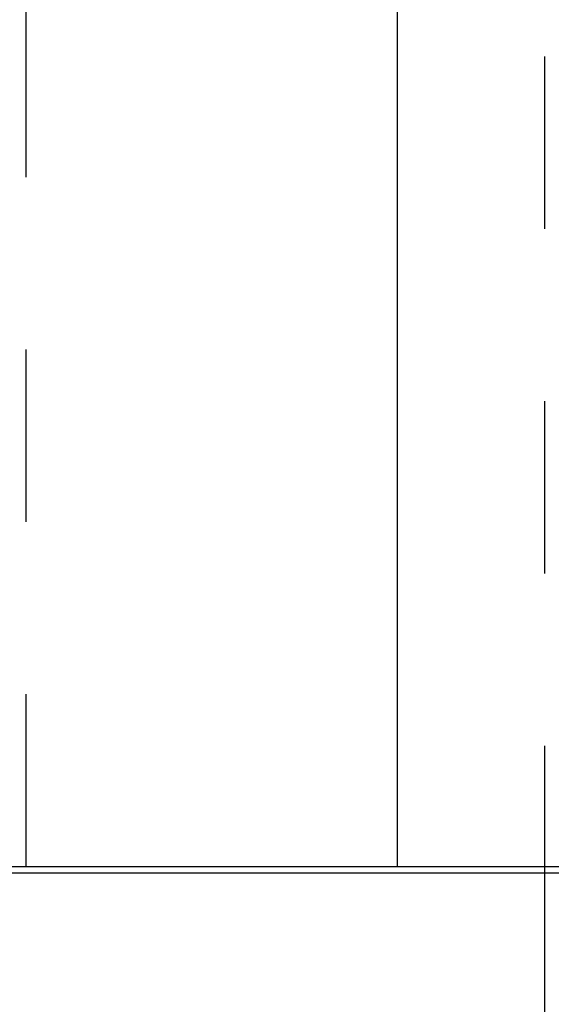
# Model space of a CAD drawing. Header units: inches. Extents: x 1907 to 2452, y -210 to -54.
# Tile 715 of 1056: x 2144.286 to 2144.595, y -177.162 to -176.59. Entities that reach past the tile are written whole.
import ezdxf

# ---------------------------------------------------------------- set-up
doc = ezdxf.new("R2010")
doc.units = ezdxf.units.IN
doc.header["$LTSCALE"] = 0.5
doc.header["$MEASUREMENT"] = 0
doc.linetypes.add('HIDDEN', pattern=[0.225, 0.15, -0.075])
doc.layers.add('SID-M-H', color=4, linetype='HIDDEN')
doc.layers.add('SID-M-S', color=105, linetype='Continuous')

msp = doc.modelspace()

# ---------------------------------------------------------------- linework, layer by layer
at = {"layer": 'SID-M-H'}
for p, q in [((2144.2901, -177.08183), (2144.2901, -176.21183)), ((2144.59125, -176.21183), (2144.59125, -177.08183)), ((2144.44584, -177.47183), (2144.44584, -177.08183)), ((2144.59125, -177.08183), (2144.59125, -177.49183))]:
    msp.add_line(p, q, dxfattribs=at)
at = {"layer": 'SID-M-S'}
for p, q in [((2144.50556, -176.21183), (2144.50556, -177.08183)), ((2143.59379, -177.08183), (2147.33598, -177.08183)), ((2147.33989, -177.08574), (2143.58989, -177.08574))]:
    msp.add_line(p, q, dxfattribs=at)

doc.saveas('drawing.dxf')
